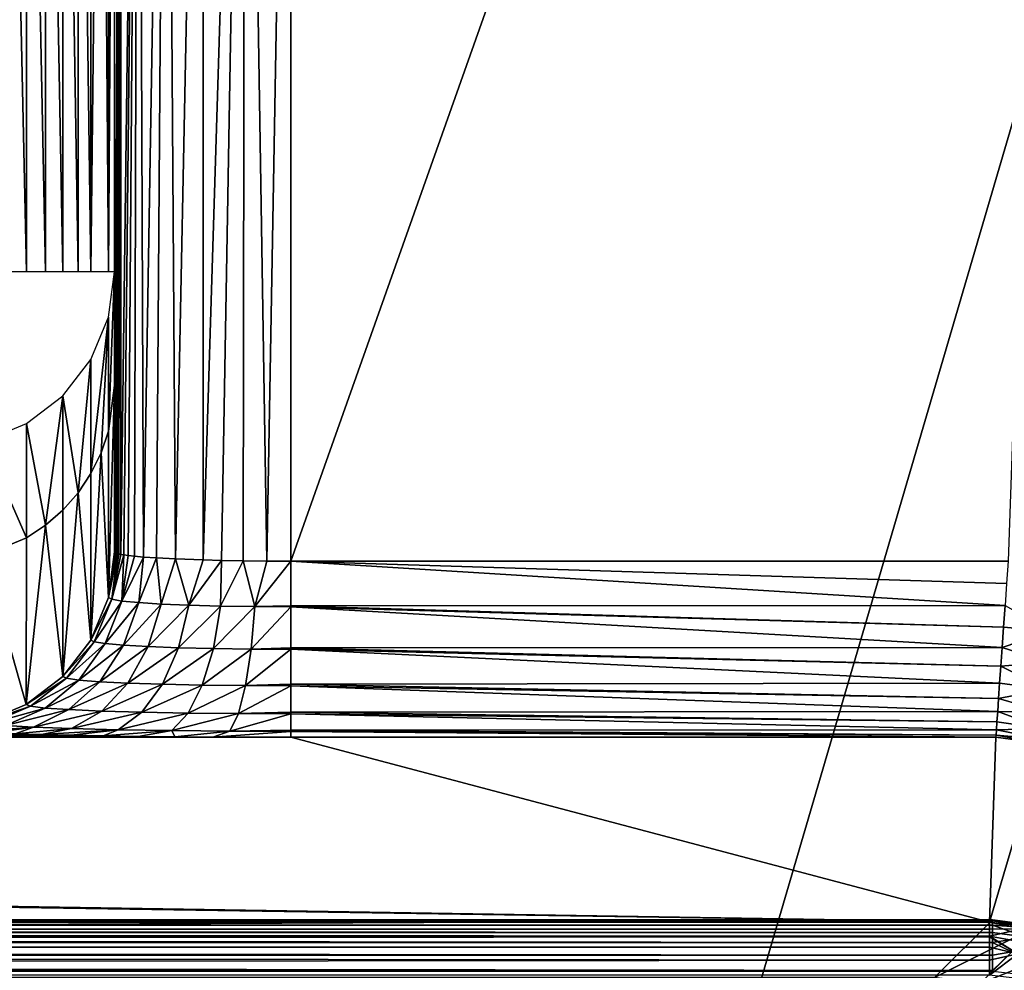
# Model space of a CAD drawing. Header units: millimetres. Extents: x -43.6 to 43.6, y -43.6 to 43.6.
# Tile 421 of 637: x 7.4 to 8.8, y 31.7 to 33.1. Entities that reach past the tile are written whole.
import ezdxf

# ---------------------------------------------------------------- set-up
doc = ezdxf.new("R2010")
doc.units = ezdxf.units.MM
doc.header["$LTSCALE"] = 52.148148
for name, color, linetype in [('153', 7, 'CONTINUOUS'), ('158', 7, 'CONTINUOUS'), ('159', 7, 'CONTINUOUS'), ('192', 7, 'CONTINUOUS'), ('278', 7, 'CONTINUOUS'), ('279', 7, 'CONTINUOUS'), ('280', 7, 'CONTINUOUS'), ('283', 7, 'CONTINUOUS'), ('284', 7, 'CONTINUOUS'), ('285', 7, 'CONTINUOUS'), ('294', 7, 'CONTINUOUS'), ('298', 7, 'CONTINUOUS'), ('311', 7, 'CONTINUOUS'), ('315', 7, 'CONTINUOUS'), ('35', 7, 'CONTINUOUS'), ('39', 7, 'CONTINUOUS'), ('44', 7, 'CONTINUOUS'), ('45', 7, 'CONTINUOUS')]:
    doc.layers.add(name, color=color, linetype=linetype)

msp = doc.modelspace()

# ---------------------------------------------------------------- linework, layer by layer
at = {"layer": '153', "color": 2, "linetype": 'Continuous'}
for points in [[(9.1445, 34.1986, 25.9303), (6.8892, 34.7234, 25.9303), (7.3535, 28.0932, 2.3697), (9.1445, 34.1986, 25.9303)], [(8.3743, 27.8059, 2.3697), (9.1445, 34.1986, 25.9303), (7.3535, 28.0932, 2.3697), (8.3743, 27.8059, 2.3697)], [(11.3614, 33.5274, 25.9303), (9.1445, 34.1986, 25.9303), (8.3743, 27.8059, 2.3697), (11.3614, 33.5274, 25.9303)], [(9.3843, 27.4816, 2.3697), (11.3614, 33.5274, 25.9303), (8.3743, 27.8059, 2.3697), (9.3843, 27.4816, 2.3697)]]:
    msp.add_3dface(points, dxfattribs=at)
at = {"layer": '158', "linetype": 'Continuous'}
for points in [[(7.75, 34.2456, -4.5), (8.8792, 35.5, -4.5), (7.75, 32.314, -4.5), (7.75, 34.2456, -4.5)], [(7.75, 32.314, -4.5), (8.8792, 35.5, -4.5), (8.768, 32.314, -4.5), (7.75, 32.314, -4.5)]]:
    msp.add_3dface(points, dxfattribs=at)
at = {"layer": '159', "linetype": 'Continuous'}
for points in [[(7.5, 32.563, 4.7614), (7.5, 34.2158, 1.9439), (7.5, 35.2586, -1.25), (7.5, 32.563, 4.7614)], [(7.5, 34.702, -1.25), (7.5, 32.563, 4.7614), (7.5, 35.2586, -1.25), (7.5, 34.702, -1.25)], [(7.5, 34.5897, -1.2628), (7.5, 32.563, 4.7614), (7.5, 34.702, -1.25), (7.5, 34.5897, -1.2628)], [(7.5, 34.5352, -1.2787), (7.5, 32.563, 4.7614), (7.5, 34.5897, -1.2628), (7.5, 34.5352, -1.2787)], [(7.5, 34.4829, -1.3006), (7.5, 32.563, 4.7614), (7.5, 34.5352, -1.2787), (7.5, 34.4829, -1.3006)], [(7.5, 34.4334, -1.3283), (7.5, 32.563, 4.7614), (7.5, 34.4829, -1.3006), (7.5, 34.4334, -1.3283)], [(7.5, 34.3874, -1.3614), (7.5, 32.563, 4.7614), (7.5, 34.4334, -1.3283), (7.5, 34.3874, -1.3614)], [(7.5, 34.3454, -1.3995), (7.5, 32.563, 4.7614), (7.5, 34.3874, -1.3614), (7.5, 34.3454, -1.3995)], [(7.5, 34.308, -1.4422), (7.5, 32.563, 4.7614), (7.5, 34.3454, -1.3995), (7.5, 34.308, -1.4422)], [(7.5, 34.2757, -1.4888), (7.5, 32.563, 4.7614), (7.5, 34.308, -1.4422), (7.5, 34.2757, -1.4888)], [(7.5, 34.2489, -1.5387), (7.5, 32.563, 4.7614), (7.5, 34.2757, -1.4888), (7.5, 34.2489, -1.5387)], [(7.5, 34.2278, -1.5914), (7.5, 32.563, 4.7614), (7.5, 34.2489, -1.5387), (7.5, 34.2278, -1.5914)], [(7.5, 32.327, -4.25), (7.5, 32.563, 4.7614), (7.5, 34.2456, -4.25), (7.5, 32.327, -4.25)], [(7.5, 34.2456, -4.25), (7.5, 32.563, 4.7614), (7.5, 34.2021, -1.7587), (7.5, 34.2456, -4.25)], [(7.5, 34.2129, -1.6461), (7.5, 32.563, 4.7614), (7.5, 34.2278, -1.5914), (7.5, 34.2129, -1.6461)], [(7.5, 34.1872, 1.9929), (7.5, 34.2158, 1.9439), (7.5, 32.563, 4.7614), (7.5, 34.1872, 1.9929)], [(7.5, 34.2021, -1.7587), (7.5, 32.563, 4.7614), (7.5, 34.2129, -1.6461), (7.5, 34.2021, -1.7587)], [(7.5, 34.1644, 2.0448), (7.5, 34.1872, 1.9929), (7.5, 32.563, 4.7614), (7.5, 34.1644, 2.0448)], [(7.5, 34.1476, 2.099), (7.5, 34.1644, 2.0448), (7.5, 32.563, 4.7614), (7.5, 34.1476, 2.099)], [(7.5, 34.1328, 2.2111), (7.5, 34.1476, 2.099), (7.5, 32.563, 4.7614), (7.5, 34.1328, 2.2111)], [(7.5, 34.0623, 6.25), (7.5, 34.1328, 2.2111), (7.5, 32.7244, 6.25), (7.5, 34.0623, 6.25)], [(7.5, 32.7244, 6.25), (7.5, 34.1328, 2.2111), (7.5, 32.563, 4.7614), (7.5, 32.7244, 6.25)]]:
    msp.add_3dface(points, dxfattribs=at)
at = {"layer": '192', "linetype": 'Continuous'}
for points in [[(-7.75, 32.064, -4.7435), (8.7413, 31.8018, -14.7565), (-8.7505, 32.064, -4.7435), (-7.75, 32.064, -4.7435)], [(-8.7505, 32.064, -4.7435), (8.7413, 31.8018, -14.7565), (-8.7416, 31.8084, -14.5065), (-8.7505, 32.064, -4.7435)], [(-7.6396, 32.0644, -4.7311), (7.75, 32.064, -4.7435), (-7.75, 32.064, -4.7435), (-7.6396, 32.0644, -4.7311)], [(7.75, 32.064, -4.7435), (8.7413, 31.8018, -14.7565), (-7.75, 32.064, -4.7435), (7.75, 32.064, -4.7435)], [(-7.5855, 32.0648, -4.7156), (7.6397, 32.0644, -4.7311), (-7.6396, 32.0644, -4.7311), (-7.5855, 32.0648, -4.7156)], [(7.6397, 32.0644, -4.7311), (7.75, 32.064, -4.7435), (-7.6396, 32.0644, -4.7311), (7.6397, 32.0644, -4.7311)], [(-7.5334, 32.0653, -4.6941), (7.5856, 32.0648, -4.7156), (-7.5855, 32.0648, -4.7156), (-7.5334, 32.0653, -4.6941)], [(7.5856, 32.0648, -4.7156), (7.6397, 32.0644, -4.7311), (-7.5855, 32.0648, -4.7156), (7.5856, 32.0648, -4.7156)], [(7.4841, 32.066, -4.6669), (7.5334, 32.0653, -4.6941), (-7.5334, 32.0653, -4.6941), (7.4841, 32.066, -4.6669)], [(-7.4841, 32.066, -4.6669), (7.4841, 32.066, -4.6669), (-7.5334, 32.0653, -4.6941), (-7.4841, 32.066, -4.6669)], [(7.5334, 32.0653, -4.6941), (7.5856, 32.0648, -4.7156), (-7.5334, 32.0653, -4.6941), (7.5334, 32.0653, -4.6941)], [(7.4383, 32.0669, -4.6344), (7.4841, 32.066, -4.6669), (-7.4841, 32.066, -4.6669), (7.4383, 32.0669, -4.6344)], [(-7.4383, 32.0669, -4.6344), (7.4383, 32.0669, -4.6344), (-7.4841, 32.066, -4.6669), (-7.4383, 32.0669, -4.6344)], [(7.3965, 32.0679, -4.5971), (7.4383, 32.0669, -4.6344), (-7.4383, 32.0669, -4.6344), (7.3965, 32.0679, -4.5971)], [(-7.3965, 32.0679, -4.597), (7.3965, 32.0679, -4.5971), (-7.4383, 32.0669, -4.6344), (-7.3965, 32.0679, -4.597)], [(7.3591, 32.069, -4.5553), (7.3965, 32.0679, -4.5971), (-7.3965, 32.0679, -4.597), (7.3591, 32.069, -4.5553)], [(8.7505, 32.064, -4.7435), (8.7413, 31.8018, -14.7565), (7.75, 32.064, -4.7435), (8.7505, 32.064, -4.7435)], [(-8.7416, 31.8084, -14.5065), (8.7413, 31.8018, -14.7565), (-8.7394, 31.8075, -14.5394), (-8.7416, 31.8084, -14.5065)], [(-8.7394, 31.8075, -14.5394), (8.7413, 31.8018, -14.7565), (-8.7329, 31.8067, -14.5716), (-8.7394, 31.8075, -14.5394)], [(-8.7329, 31.8067, -14.5716), (8.7413, 31.8018, -14.7565), (-8.7223, 31.8059, -14.6026), (-8.7329, 31.8067, -14.5716)], [(-8.7223, 31.8059, -14.6026), (8.7413, 31.8018, -14.7565), (-8.7078, 31.8051, -14.6318), (-8.7223, 31.8059, -14.6026)], [(-8.7078, 31.8051, -14.6318), (8.7413, 31.8018, -14.7565), (-8.6896, 31.8044, -14.6589), (-8.7078, 31.8051, -14.6318)], [(-8.6896, 31.8044, -14.6589), (8.7413, 31.8018, -14.7565), (-8.668, 31.8037, -14.6835), (-8.6896, 31.8044, -14.6589)], [(-8.668, 31.8037, -14.6835), (8.7413, 31.8018, -14.7565), (-8.6434, 31.8032, -14.705), (-8.668, 31.8037, -14.6835)], [(-8.6434, 31.8032, -14.705), (8.7413, 31.8018, -14.7565), (-8.6162, 31.8027, -14.7231), (-8.6434, 31.8032, -14.705)], [(-8.6162, 31.8027, -14.7231), (8.7413, 31.8018, -14.7565), (-8.5869, 31.8023, -14.7375), (-8.6162, 31.8027, -14.7231)], [(-8.5869, 31.8023, -14.7375), (8.7413, 31.8018, -14.7565), (-8.5559, 31.8021, -14.748), (-8.5869, 31.8023, -14.7375)], [(-8.5559, 31.8021, -14.748), (8.7413, 31.8018, -14.7565), (-8.5239, 31.8019, -14.7544), (-8.5559, 31.8021, -14.748)], [(-8.5239, 31.8019, -14.7544), (8.7413, 31.8018, -14.7565), (-8.4912, 31.8018, -14.7565), (-8.5239, 31.8019, -14.7544)]]:
    msp.add_3dface(points, dxfattribs=at)
at = {"layer": '278', "linetype": 'Continuous'}
for points in [[(7.75, 32.314, -4.5), (8.768, 32.314, -4.5), (8.7657, 32.282, -4.502), (7.75, 32.314, -4.5)], [(7.75, 32.2503, -4.5082), (7.75, 32.314, -4.5), (8.7635, 32.2508, -4.5081), (7.75, 32.2503, -4.5082)], [(8.7635, 32.2508, -4.5081), (7.75, 32.314, -4.5), (8.7657, 32.282, -4.502), (8.7635, 32.2508, -4.5081)], [(8.7614, 32.2204, -4.5182), (7.75, 32.2503, -4.5082), (8.7635, 32.2508, -4.5081), (8.7614, 32.2204, -4.5182)], [(7.75, 32.2492, -4.5085), (7.75, 32.2503, -4.5082), (8.7614, 32.2204, -4.5182), (7.75, 32.2492, -4.5085)], [(7.75, 32.1908, -4.5324), (7.75, 32.2492, -4.5085), (8.7594, 32.1916, -4.532), (7.75, 32.1908, -4.5324)], [(8.7594, 32.1916, -4.532), (7.75, 32.2492, -4.5085), (8.7614, 32.2204, -4.5182), (8.7594, 32.1916, -4.532)], [(8.7575, 32.1648, -4.5493), (7.75, 32.1908, -4.5324), (8.7594, 32.1916, -4.532), (8.7575, 32.1648, -4.5493)], [(7.75, 32.1889, -4.5335), (7.75, 32.1908, -4.5324), (8.7575, 32.1648, -4.5493), (7.75, 32.1889, -4.5335)], [(7.75, 32.1395, -4.5709), (7.75, 32.1889, -4.5335), (8.7558, 32.1406, -4.5699), (7.75, 32.1395, -4.5709)], [(8.7558, 32.1406, -4.5699), (7.75, 32.1889, -4.5335), (8.7575, 32.1648, -4.5493), (8.7558, 32.1406, -4.5699)], [(8.7543, 32.1191, -4.5934), (7.75, 32.1395, -4.5709), (8.7558, 32.1406, -4.5699), (8.7543, 32.1191, -4.5934)], [(7.75, 32.1371, -4.5733), (7.75, 32.1395, -4.5709), (8.7543, 32.1191, -4.5934), (7.75, 32.1371, -4.5733)], [(7.75, 32.0997, -4.6212), (7.75, 32.1371, -4.5733), (8.7531, 32.1007, -4.6195), (7.75, 32.0997, -4.6212)], [(8.7531, 32.1007, -4.6195), (7.75, 32.1371, -4.5733), (8.7543, 32.1191, -4.5934), (8.7531, 32.1007, -4.6195)], [(8.752, 32.0858, -4.6478), (7.75, 32.0997, -4.6212), (8.7531, 32.1007, -4.6195), (8.752, 32.0858, -4.6478)], [(7.75, 32.0973, -4.6252), (7.75, 32.0997, -4.6212), (8.752, 32.0858, -4.6478), (7.75, 32.0973, -4.6252)], [(7.75, 32.0739, -4.68), (7.75, 32.0973, -4.6252), (8.7512, 32.0746, -4.6777), (7.75, 32.0739, -4.68)], [(8.7512, 32.0746, -4.6777), (7.75, 32.0973, -4.6252), (8.752, 32.0858, -4.6478), (8.7512, 32.0746, -4.6777)], [(8.7507, 32.0672, -4.7098), (7.75, 32.0739, -4.68), (8.7512, 32.0746, -4.6777), (8.7507, 32.0672, -4.7098)], [(7.75, 32.0724, -4.6855), (7.75, 32.0739, -4.68), (8.7507, 32.0672, -4.7098), (7.75, 32.0724, -4.6855)], [(8.7505, 32.064, -4.7435), (7.75, 32.064, -4.7435), (7.75, 32.0724, -4.6855), (8.7505, 32.064, -4.7435)], [(8.7505, 32.064, -4.7435), (7.75, 32.0724, -4.6855), (8.7507, 32.0672, -4.7098), (8.7505, 32.064, -4.7435)]]:
    msp.add_3dface(points, dxfattribs=at)
at = {"layer": '279', "linetype": 'Continuous'}
for points in [[(7.5, 32.563, 4.7614), (7.5, 32.327, -4.25), (7.4915, 32.2624, -4.2483), (7.5, 32.563, 4.7614)], [(7.5, 32.563, 4.7614), (7.4915, 32.2624, -4.2483), (7.4915, 32.4984, 4.7657), (7.5, 32.563, 4.7614)], [(7.4915, 32.4984, 4.7657), (7.4915, 32.2624, -4.2483), (7.481, 32.4675, 4.7678), (7.4915, 32.4984, 4.7657)], [(7.4915, 32.2624, -4.2483), (7.4665, 32.202, -4.2467), (7.481, 32.4675, 4.7678), (7.4915, 32.2624, -4.2483)], [(7.481, 32.4675, 4.7678), (7.4665, 32.202, -4.2467), (7.4665, 32.4382, 4.7698), (7.481, 32.4675, 4.7678)], [(7.4665, 32.4382, 4.7698), (7.4665, 32.202, -4.2467), (7.4483, 32.411, 4.7716), (7.4665, 32.4382, 4.7698)], [(7.4665, 32.202, -4.2467), (7.4267, 32.1502, -4.2454), (7.4483, 32.411, 4.7716), (7.4665, 32.202, -4.2467)], [(7.4483, 32.411, 4.7716), (7.4267, 32.1502, -4.2454), (7.4268, 32.3865, 4.7733), (7.4483, 32.411, 4.7716)], [(7.4268, 32.3865, 4.7733), (7.4267, 32.1502, -4.2454), (7.4022, 32.3649, 4.7747), (7.4268, 32.3865, 4.7733)], [(7.4267, 32.1502, -4.2454), (7.3748, 32.1105, -4.2443), (7.4022, 32.3649, 4.7747), (7.4267, 32.1502, -4.2454)], [(7.4022, 32.3649, 4.7747), (7.3748, 32.1105, -4.2443), (7.375, 32.3468, 4.7759), (7.4022, 32.3649, 4.7747)], [(7.375, 32.3468, 4.7759), (7.3748, 32.1105, -4.2443), (7.3147, 32.3219, 4.7776), (7.375, 32.3468, 4.7759)], [(7.3748, 32.1105, -4.2443), (7.3145, 32.0856, -4.2437), (7.3147, 32.3219, 4.7776), (7.3748, 32.1105, -4.2443)]]:
    msp.add_3dface(points, dxfattribs=at)
at = {"layer": '280', "linetype": 'Continuous'}
for points in [[(7.5, 32.7244, 6.25), (7.5, 32.563, 4.7614), (7.4915, 32.4984, 4.7657), (7.5, 32.7244, 6.25)], [(7.5, 32.7244, 6.25), (7.4915, 32.4984, 4.7657), (7.4915, 32.66, 6.257), (7.5, 32.7244, 6.25)], [(7.481, 32.4675, 4.7678), (7.4665, 32.4382, 4.7698), (7.4915, 32.66, 6.257), (7.481, 32.4675, 4.7678)], [(7.4915, 32.66, 6.257), (7.4665, 32.4382, 4.7698), (7.4665, 32.6001, 6.2635), (7.4915, 32.66, 6.257)], [(7.4915, 32.4984, 4.7657), (7.481, 32.4675, 4.7678), (7.4915, 32.66, 6.257), (7.4915, 32.4984, 4.7657)], [(7.4665, 32.6001, 6.2635), (7.4483, 32.411, 4.7716), (7.4268, 32.5486, 6.269), (7.4665, 32.6001, 6.2635)], [(7.4665, 32.4382, 4.7698), (7.4483, 32.411, 4.7716), (7.4665, 32.6001, 6.2635), (7.4665, 32.4382, 4.7698)], [(7.4268, 32.5486, 6.269), (7.4022, 32.3649, 4.7747), (7.375, 32.5091, 6.2733), (7.4268, 32.5486, 6.269)], [(7.4268, 32.3865, 4.7733), (7.4022, 32.3649, 4.7747), (7.4268, 32.5486, 6.269), (7.4268, 32.3865, 4.7733)], [(7.4483, 32.411, 4.7716), (7.4268, 32.3865, 4.7733), (7.4268, 32.5486, 6.269), (7.4483, 32.411, 4.7716)], [(7.375, 32.5091, 6.2733), (7.375, 32.3468, 4.7759), (7.3147, 32.4843, 6.276), (7.375, 32.5091, 6.2733)], [(7.4022, 32.3649, 4.7747), (7.375, 32.3468, 4.7759), (7.375, 32.5091, 6.2733), (7.4022, 32.3649, 4.7747)], [(7.375, 32.3468, 4.7759), (7.3147, 32.3219, 4.7776), (7.3147, 32.4843, 6.276), (7.375, 32.3468, 4.7759)]]:
    msp.add_3dface(points, dxfattribs=at)
at = {"layer": '283', "linetype": 'Continuous'}
for points in [[(8.7614, 32.2204, -4.5182), (8.7635, 32.2508, -4.5081), (8.8275, 32.2145, -4.511), (8.7614, 32.2204, -4.5182)], [(8.7594, 32.1916, -4.532), (8.7614, 32.2204, -4.5182), (8.8275, 32.2145, -4.511), (8.7594, 32.1916, -4.532)], [(8.8245, 32.1707, -4.5344), (8.7594, 32.1916, -4.532), (8.8275, 32.2145, -4.511), (8.8245, 32.1707, -4.5344)], [(8.7575, 32.1648, -4.5493), (8.7594, 32.1916, -4.532), (8.8245, 32.1707, -4.5344), (8.7575, 32.1648, -4.5493)], [(8.7558, 32.1406, -4.5699), (8.7575, 32.1648, -4.5493), (8.8219, 32.1321, -4.5657), (8.7558, 32.1406, -4.5699)], [(8.8219, 32.1321, -4.5657), (8.7575, 32.1648, -4.5493), (8.8245, 32.1707, -4.5344), (8.8219, 32.1321, -4.5657)], [(8.7543, 32.1191, -4.5934), (8.7558, 32.1406, -4.5699), (8.8219, 32.1321, -4.5657), (8.7543, 32.1191, -4.5934)], [(8.8197, 32.1003, -4.6037), (8.7543, 32.1191, -4.5934), (8.8219, 32.1321, -4.5657), (8.8197, 32.1003, -4.6037)], [(8.7531, 32.1007, -4.6195), (8.7543, 32.1191, -4.5934), (8.8197, 32.1003, -4.6037), (8.7531, 32.1007, -4.6195)], [(8.752, 32.0858, -4.6478), (8.7531, 32.1007, -4.6195), (8.8181, 32.0764, -4.6471), (8.752, 32.0858, -4.6478)], [(8.8181, 32.0764, -4.6471), (8.7531, 32.1007, -4.6195), (8.8197, 32.1003, -4.6037), (8.8181, 32.0764, -4.6471)], [(8.7512, 32.0746, -4.6777), (8.752, 32.0858, -4.6478), (8.8181, 32.0764, -4.6471), (8.7512, 32.0746, -4.6777)], [(8.817, 32.0611, -4.6942), (8.7512, 32.0746, -4.6777), (8.8181, 32.0764, -4.6471), (8.817, 32.0611, -4.6942)], [(8.7505, 32.064, -4.7435), (8.7507, 32.0672, -4.7098), (8.8166, 32.0551, -4.7433), (8.7505, 32.064, -4.7435)], [(8.7507, 32.0672, -4.7098), (8.7512, 32.0746, -4.6777), (8.817, 32.0611, -4.6942), (8.7507, 32.0672, -4.7098)], [(8.8166, 32.0551, -4.7433), (8.7507, 32.0672, -4.7098), (8.817, 32.0611, -4.6942), (8.8166, 32.0551, -4.7433)]]:
    msp.add_3dface(points, dxfattribs=at)
at = {"layer": '284', "linetype": 'Continuous'}
for points in [[(8.7413, 31.8018, -14.7565), (8.7505, 32.064, -4.7435), (8.8166, 32.0551, -4.7433), (8.7413, 31.8018, -14.7565)], [(8.7413, 31.8018, -14.7565), (8.8166, 32.0551, -4.7433), (8.8075, 31.7929, -14.7564), (8.7413, 31.8018, -14.7565)]]:
    msp.add_3dface(points, dxfattribs=at)
at = {"layer": '285', "linetype": 'Continuous'}
for points in [[(-8.4912, 31.8018, -14.7565), (8.7413, 31.8018, -14.7565), (8.7413, 31.8018, -14.7566), (-8.4912, 31.8018, -14.7565)], [(-8.4912, 31.7919, -14.82), (-8.4912, 31.8018, -14.7565), (8.7413, 31.8018, -14.7566), (-8.4912, 31.7919, -14.82)], [(8.7413, 31.7919, -14.82), (-8.4912, 31.7919, -14.82), (8.7413, 31.8018, -14.7566), (8.7413, 31.7919, -14.82)], [(-8.4912, 31.7912, -14.8224), (-8.4912, 31.7919, -14.82), (8.7413, 31.7919, -14.82), (-8.4912, 31.7912, -14.8224)], [(8.7413, 31.782, -14.8478), (-8.4912, 31.7912, -14.8224), (8.7413, 31.7919, -14.82), (8.7413, 31.782, -14.8478)], [(-8.4912, 31.7662, -14.8788), (-8.4912, 31.7912, -14.8224), (8.7413, 31.781, -14.8502), (-8.4912, 31.7662, -14.8788)], [(8.7413, 31.781, -14.8502), (-8.4912, 31.7912, -14.8224), (8.7413, 31.782, -14.8478), (8.7413, 31.781, -14.8502)], [(8.7413, 31.7662, -14.8788), (-8.4912, 31.7662, -14.8788), (8.7413, 31.781, -14.8502), (8.7413, 31.7662, -14.8788)], [(-8.4912, 31.7635, -14.8832), (-8.4912, 31.7662, -14.8788), (8.7413, 31.7662, -14.8788), (-8.4912, 31.7635, -14.8832)], [(8.7413, 31.7479, -14.9052), (-8.4912, 31.7635, -14.8832), (8.7413, 31.7662, -14.8788), (8.7413, 31.7479, -14.9052)], [(-8.4912, 31.7264, -14.9291), (-8.4912, 31.7635, -14.8832), (8.7413, 31.7479, -14.9052), (-8.4912, 31.7264, -14.9291)], [(8.7413, 31.7263, -14.9291), (-8.4912, 31.7264, -14.9291), (8.7413, 31.7479, -14.9052), (8.7413, 31.7263, -14.9291)]]:
    msp.add_3dface(points, dxfattribs=at)
at = {"layer": '294', "linetype": 'Continuous'}
for points in [[(7.375, 32.7244, 6.4665), (7.3457, 32.7244, 6.481), (7.3457, 34.0623, 6.481), (7.375, 32.7244, 6.4665)], [(7.375, 34.0623, 6.4665), (7.375, 32.7244, 6.4665), (7.3457, 34.0623, 6.481), (7.375, 34.0623, 6.4665)], [(7.4022, 32.7244, 6.4483), (7.375, 32.7244, 6.4665), (7.375, 34.0623, 6.4665), (7.4022, 32.7244, 6.4483)], [(7.4022, 34.0623, 6.4483), (7.4022, 32.7244, 6.4483), (7.375, 34.0623, 6.4665), (7.4022, 34.0623, 6.4483)], [(7.4268, 32.7244, 6.4268), (7.4022, 32.7244, 6.4483), (7.4022, 34.0623, 6.4483), (7.4268, 32.7244, 6.4268)], [(7.4268, 34.0623, 6.4268), (7.4268, 32.7244, 6.4268), (7.4022, 34.0623, 6.4483), (7.4268, 34.0623, 6.4268)], [(7.4484, 32.7244, 6.4022), (7.4268, 32.7244, 6.4268), (7.4268, 34.0623, 6.4268), (7.4484, 32.7244, 6.4022)], [(7.4484, 34.0623, 6.4022), (7.4484, 32.7244, 6.4022), (7.4268, 34.0623, 6.4268), (7.4484, 34.0623, 6.4022)], [(7.4665, 32.7244, 6.375), (7.4484, 32.7244, 6.4022), (7.4484, 34.0623, 6.4022), (7.4665, 32.7244, 6.375)], [(7.4665, 34.0623, 6.375), (7.4665, 32.7244, 6.375), (7.4484, 34.0623, 6.4022), (7.4665, 34.0623, 6.375)], [(7.4915, 32.7244, 6.3147), (7.4665, 32.7244, 6.375), (7.481, 34.0623, 6.3456), (7.4915, 32.7244, 6.3147)], [(7.481, 34.0623, 6.3456), (7.4665, 32.7244, 6.375), (7.4665, 34.0623, 6.375), (7.481, 34.0623, 6.3456)], [(7.4915, 34.0623, 6.3147), (7.4915, 32.7244, 6.3147), (7.481, 34.0623, 6.3456), (7.4915, 34.0623, 6.3147)], [(7.5, 34.0623, 6.25), (7.5, 32.7244, 6.25), (7.4915, 32.7244, 6.3147), (7.5, 34.0623, 6.25)], [(7.5, 34.0623, 6.25), (7.4915, 32.7244, 6.3147), (7.4915, 34.0623, 6.3147), (7.5, 34.0623, 6.25)]]:
    msp.add_3dface(points, dxfattribs=at)
at = {"layer": '298', "linetype": 'Continuous'}
for points in [[(8.7413, 31.8018, -14.7565), (8.8075, 31.7929, -14.7564), (8.7413, 31.8018, -14.7566), (8.7413, 31.8018, -14.7565)], [(8.7413, 31.8018, -14.7566), (8.8075, 31.7929, -14.7564), (8.7872, 31.792, -14.8023), (8.7413, 31.8018, -14.7566)], [(8.7413, 31.7919, -14.82), (8.7413, 31.8018, -14.7566), (8.7872, 31.792, -14.8023), (8.7413, 31.7919, -14.82)], [(8.7413, 31.782, -14.8478), (8.7413, 31.7919, -14.82), (8.7872, 31.792, -14.8023), (8.7413, 31.782, -14.8478)], [(8.7413, 31.782, -14.8478), (8.7872, 31.792, -14.8023), (8.83, 31.7657, -14.8444), (8.7413, 31.782, -14.8478)], [(8.7413, 31.781, -14.8502), (8.7413, 31.782, -14.8478), (8.7819, 31.7566, -14.8877), (8.7413, 31.781, -14.8502)], [(8.7413, 31.782, -14.8478), (8.83, 31.7657, -14.8444), (8.7819, 31.7566, -14.8877), (8.7413, 31.782, -14.8478)], [(8.7413, 31.7662, -14.8788), (8.7413, 31.781, -14.8502), (8.7819, 31.7566, -14.8877), (8.7413, 31.7662, -14.8788)], [(8.7413, 31.7479, -14.9052), (8.7413, 31.7662, -14.8788), (8.7819, 31.7566, -14.8877), (8.7413, 31.7479, -14.9052)], [(8.7413, 31.7263, -14.9291), (8.7413, 31.7479, -14.9052), (8.7819, 31.7566, -14.8877), (8.7413, 31.7263, -14.9291)], [(8.7413, 31.7263, -14.9291), (8.7819, 31.7566, -14.8877), (8.8167, 31.7175, -14.9215), (8.7413, 31.7263, -14.9291)]]:
    msp.add_3dface(points, dxfattribs=at)
at = {"layer": '311', "linetype": 'Continuous'}
for points in [[(7.5, 32.327, -4.25), (7.5, 34.2456, -4.25), (7.5085, 34.2456, -4.3147), (7.5, 32.327, -4.25)], [(7.5, 32.3269, -4.2529), (7.5, 32.327, -4.25), (7.5085, 34.2456, -4.3147), (7.5, 32.3269, -4.2529)], [(7.5001, 32.3267, -4.2559), (7.5, 32.3269, -4.2529), (7.5085, 34.2456, -4.3147), (7.5001, 32.3267, -4.2559)], [(7.5002, 32.3266, -4.2592), (7.5001, 32.3267, -4.2559), (7.5085, 34.2456, -4.3147), (7.5002, 32.3266, -4.2592)], [(7.5003, 32.3264, -4.263), (7.5002, 32.3266, -4.2592), (7.5085, 34.2456, -4.3147), (7.5003, 32.3264, -4.263)], [(7.5006, 32.3261, -4.2674), (7.5003, 32.3264, -4.263), (7.5085, 34.2456, -4.3147), (7.5006, 32.3261, -4.2674)], [(7.501, 32.3259, -4.2726), (7.5006, 32.3261, -4.2674), (7.5085, 34.2456, -4.3147), (7.501, 32.3259, -4.2726)], [(7.5017, 32.3255, -4.2787), (7.501, 32.3259, -4.2726), (7.5085, 34.2456, -4.3147), (7.5017, 32.3255, -4.2787)], [(7.5026, 32.3252, -4.2861), (7.5017, 32.3255, -4.2787), (7.5085, 34.2456, -4.3147), (7.5026, 32.3252, -4.2861)], [(7.504, 32.3247, -4.2947), (7.5026, 32.3252, -4.2861), (7.5085, 34.2456, -4.3147), (7.504, 32.3247, -4.2947)], [(7.5061, 32.3242, -4.3049), (7.504, 32.3247, -4.2947), (7.5085, 34.2456, -4.3147), (7.5061, 32.3242, -4.3049)], [(7.5091, 32.3235, -4.3167), (7.5061, 32.3242, -4.3049), (7.5085, 34.2456, -4.3147), (7.5091, 32.3235, -4.3167)], [(7.5335, 34.2456, -4.3751), (7.5091, 32.3235, -4.3167), (7.5085, 34.2456, -4.3147), (7.5335, 34.2456, -4.3751)], [(7.5134, 32.3228, -4.3306), (7.5091, 32.3235, -4.3167), (7.5335, 34.2456, -4.3751), (7.5134, 32.3228, -4.3306)], [(7.5195, 32.322, -4.3468), (7.5134, 32.3228, -4.3306), (7.5335, 34.2456, -4.3751), (7.5195, 32.322, -4.3468)], [(7.5284, 32.321, -4.3657), (7.5195, 32.322, -4.3468), (7.5335, 34.2456, -4.3751), (7.5284, 32.321, -4.3657)], [(7.5411, 32.3198, -4.3874), (7.5284, 32.321, -4.3657), (7.5335, 34.2456, -4.3751), (7.5411, 32.3198, -4.3874)], [(7.5733, 34.2456, -4.4269), (7.5411, 32.3198, -4.3874), (7.5335, 34.2456, -4.3751), (7.5733, 34.2456, -4.4269)], [(7.5596, 32.3186, -4.412), (7.5411, 32.3198, -4.3874), (7.5733, 34.2456, -4.4269), (7.5596, 32.3186, -4.412)], [(7.5864, 32.3171, -4.4391), (7.5596, 32.3186, -4.412), (7.5733, 34.2456, -4.4269), (7.5864, 32.3171, -4.4391)], [(7.6252, 34.2456, -4.4666), (7.5864, 32.3171, -4.4391), (7.5733, 34.2456, -4.4269), (7.6252, 34.2456, -4.4666)], [(7.6256, 32.3157, -4.4669), (7.5864, 32.3171, -4.4391), (7.6252, 34.2456, -4.4666), (7.6256, 32.3157, -4.4669)], [(7.6855, 34.2456, -4.4915), (7.6256, 32.3157, -4.4669), (7.6252, 34.2456, -4.4666), (7.6855, 34.2456, -4.4915)], [(7.6516, 32.315, -4.4798), (7.6256, 32.3157, -4.4669), (7.6855, 34.2456, -4.4915), (7.6516, 32.315, -4.4798)], [(7.6824, 32.3144, -4.4907), (7.6516, 32.315, -4.4798), (7.6855, 34.2456, -4.4915), (7.6824, 32.3144, -4.4907)], [(7.7159, 32.3141, -4.4977), (7.6824, 32.3144, -4.4907), (7.6855, 34.2456, -4.4915), (7.7159, 32.3141, -4.4977)], [(7.75, 34.2456, -4.5), (7.7159, 32.3141, -4.4977), (7.6855, 34.2456, -4.4915), (7.75, 34.2456, -4.5)], [(7.75, 34.2456, -4.5), (7.75, 32.314, -4.5), (7.7159, 32.3141, -4.4977), (7.75, 34.2456, -4.5)]]:
    msp.add_3dface(points, dxfattribs=at)
at = {"layer": '315', "linetype": 'Continuous'}
for points in [[(7.4915, 32.2624, -4.2483), (7.5, 32.327, -4.25), (7.5, 32.3269, -4.2529), (7.4915, 32.2624, -4.2483)], [(7.4915, 32.2624, -4.2483), (7.5, 32.3269, -4.2529), (7.5001, 32.3267, -4.2559), (7.4915, 32.2624, -4.2483)], [(7.4915, 32.2624, -4.2483), (7.5001, 32.3267, -4.2559), (7.5002, 32.3266, -4.2592), (7.4915, 32.2624, -4.2483)], [(7.4915, 32.2624, -4.2483), (7.5002, 32.3266, -4.2592), (7.5003, 32.3264, -4.263), (7.4915, 32.2624, -4.2483)], [(7.4915, 32.2624, -4.2483), (7.5003, 32.3264, -4.263), (7.5006, 32.3261, -4.2674), (7.4915, 32.2624, -4.2483)], [(7.4915, 32.2624, -4.2483), (7.5006, 32.3261, -4.2674), (7.501, 32.3259, -4.2726), (7.4915, 32.2624, -4.2483)], [(7.4915, 32.2624, -4.2483), (7.501, 32.3259, -4.2726), (7.5017, 32.3255, -4.2787), (7.4915, 32.2624, -4.2483)], [(7.4915, 32.2624, -4.2483), (7.5017, 32.3255, -4.2787), (7.5026, 32.3252, -4.2861), (7.4915, 32.2624, -4.2483)], [(7.4915, 32.2624, -4.2483), (7.5026, 32.3252, -4.2861), (7.504, 32.3247, -4.2947), (7.4915, 32.2624, -4.2483)], [(7.4915, 32.2624, -4.2483), (7.504, 32.3247, -4.2947), (7.4961, 32.2598, -4.2988), (7.4915, 32.2624, -4.2483)], [(7.504, 32.3247, -4.2947), (7.5061, 32.3242, -4.3049), (7.4961, 32.2598, -4.2988), (7.504, 32.3247, -4.2947)], [(7.5061, 32.3242, -4.3049), (7.5091, 32.3235, -4.3167), (7.4961, 32.2598, -4.2988), (7.5061, 32.3242, -4.3049)], [(7.5091, 32.3235, -4.3167), (7.5134, 32.3228, -4.3306), (7.4961, 32.2598, -4.2988), (7.5091, 32.3235, -4.3167)], [(7.4961, 32.2598, -4.2988), (7.5134, 32.3228, -4.3306), (7.5106, 32.2573, -4.3475), (7.4961, 32.2598, -4.2988)], [(7.5134, 32.3228, -4.3306), (7.5195, 32.322, -4.3468), (7.5106, 32.2573, -4.3475), (7.5134, 32.3228, -4.3306)], [(7.5195, 32.322, -4.3468), (7.5284, 32.321, -4.3657), (7.5106, 32.2573, -4.3475), (7.5195, 32.322, -4.3468)], [(7.5284, 32.321, -4.3657), (7.5411, 32.3198, -4.3874), (7.5106, 32.2573, -4.3475), (7.5284, 32.321, -4.3657)], [(7.5106, 32.2573, -4.3475), (7.5411, 32.3198, -4.3874), (7.5343, 32.2551, -4.3924), (7.5106, 32.2573, -4.3475)], [(7.5411, 32.3198, -4.3874), (7.5596, 32.3186, -4.412), (7.5343, 32.2551, -4.3924), (7.5411, 32.3198, -4.3874)], [(7.5343, 32.2551, -4.3924), (7.5596, 32.3186, -4.412), (7.5663, 32.2531, -4.4319), (7.5343, 32.2551, -4.3924)], [(7.5596, 32.3186, -4.412), (7.5864, 32.3171, -4.4391), (7.5663, 32.2531, -4.4319), (7.5596, 32.3186, -4.412)], [(7.5663, 32.2531, -4.4319), (7.5864, 32.3171, -4.4391), (7.6056, 32.2515, -4.4644), (7.5663, 32.2531, -4.4319)], [(7.5864, 32.3171, -4.4391), (7.6256, 32.3157, -4.4669), (7.6056, 32.2515, -4.4644), (7.5864, 32.3171, -4.4391)], [(7.6256, 32.3157, -4.4669), (7.6516, 32.315, -4.4798), (7.6056, 32.2515, -4.4644), (7.6256, 32.3157, -4.4669)], [(7.6056, 32.2515, -4.4644), (7.6516, 32.315, -4.4798), (7.6505, 32.2502, -4.4886), (7.6056, 32.2515, -4.4644)], [(7.6516, 32.315, -4.4798), (7.6824, 32.3144, -4.4907), (7.6505, 32.2502, -4.4886), (7.6516, 32.315, -4.4798)], [(7.6505, 32.2502, -4.4886), (7.6824, 32.3144, -4.4907), (7.6992, 32.2495, -4.5035), (7.6505, 32.2502, -4.4886)], [(7.6824, 32.3144, -4.4907), (7.7159, 32.3141, -4.4977), (7.6992, 32.2495, -4.5035), (7.6824, 32.3144, -4.4907)], [(7.7159, 32.3141, -4.4977), (7.75, 32.314, -4.5), (7.6992, 32.2495, -4.5035), (7.7159, 32.3141, -4.4977)], [(7.75, 32.314, -4.5), (7.75, 32.2503, -4.5082), (7.6992, 32.2495, -4.5035), (7.75, 32.314, -4.5)], [(7.4665, 32.202, -4.2467), (7.4915, 32.2624, -4.2483), (7.4961, 32.2598, -4.2988), (7.4665, 32.202, -4.2467)], [(7.4665, 32.202, -4.2467), (7.4961, 32.2598, -4.2988), (7.4713, 32.1995, -4.3022), (7.4665, 32.202, -4.2467)], [(7.4961, 32.2598, -4.2988), (7.5106, 32.2573, -4.3475), (7.4713, 32.1995, -4.3022), (7.4961, 32.2598, -4.2988)], [(7.4713, 32.1995, -4.3022), (7.5106, 32.2573, -4.3475), (7.4869, 32.197, -4.3557), (7.4713, 32.1995, -4.3022)], [(7.5106, 32.2573, -4.3475), (7.5343, 32.2551, -4.3924), (7.4869, 32.197, -4.3557), (7.5106, 32.2573, -4.3475)], [(7.4869, 32.197, -4.3557), (7.5343, 32.2551, -4.3924), (7.5127, 32.1947, -4.4052), (7.4869, 32.197, -4.3557)], [(7.5343, 32.2551, -4.3924), (7.5663, 32.2531, -4.4319), (7.5127, 32.1947, -4.4052), (7.5343, 32.2551, -4.3924)], [(7.5127, 32.1947, -4.4052), (7.5663, 32.2531, -4.4319), (7.5479, 32.1928, -4.4488), (7.5127, 32.1947, -4.4052)], [(7.5663, 32.2531, -4.4319), (7.6056, 32.2515, -4.4644), (7.5479, 32.1928, -4.4488), (7.5663, 32.2531, -4.4319)], [(7.5479, 32.1928, -4.4488), (7.6056, 32.2515, -4.4644), (7.5909, 32.1911, -4.4847), (7.5479, 32.1928, -4.4488)], [(7.6056, 32.2515, -4.4644), (7.6505, 32.2502, -4.4886), (7.5909, 32.1911, -4.4847), (7.6056, 32.2515, -4.4644)], [(7.5909, 32.1911, -4.4847), (7.6505, 32.2502, -4.4886), (7.6403, 32.1899, -4.5115), (7.5909, 32.1911, -4.4847)], [(7.6505, 32.2502, -4.4886), (7.6992, 32.2495, -4.5035), (7.6403, 32.1899, -4.5115), (7.6505, 32.2502, -4.4886)], [(7.6403, 32.1899, -4.5115), (7.6992, 32.2495, -4.5035), (7.694, 32.1891, -4.528), (7.6403, 32.1899, -4.5115)], [(7.6992, 32.2495, -4.5035), (7.75, 32.2492, -4.5085), (7.694, 32.1891, -4.528), (7.6992, 32.2495, -4.5035)], [(7.75, 32.2492, -4.5085), (7.75, 32.1908, -4.5324), (7.694, 32.1891, -4.528), (7.75, 32.2492, -4.5085)], [(7.75, 32.2503, -4.5082), (7.75, 32.2492, -4.5085), (7.6992, 32.2495, -4.5035), (7.75, 32.2503, -4.5082)], [(7.4267, 32.1502, -4.2454), (7.4665, 32.202, -4.2467), (7.4713, 32.1995, -4.3022), (7.4267, 32.1502, -4.2454)], [(7.4267, 32.1502, -4.2454), (7.4713, 32.1995, -4.3022), (7.432, 32.1477, -4.3086), (7.4267, 32.1502, -4.2454)], [(7.4713, 32.1995, -4.3022), (7.4869, 32.197, -4.3557), (7.432, 32.1477, -4.3086), (7.4713, 32.1995, -4.3022)], [(7.432, 32.1477, -4.3086), (7.4869, 32.197, -4.3557), (7.4496, 32.1452, -4.3698), (7.432, 32.1477, -4.3086)], [(7.4869, 32.197, -4.3557), (7.5127, 32.1947, -4.4052), (7.4496, 32.1452, -4.3698), (7.4869, 32.197, -4.3557)], [(7.4496, 32.1452, -4.3698), (7.5127, 32.1947, -4.4052), (7.479, 32.1429, -4.4264), (7.4496, 32.1452, -4.3698)], [(7.5127, 32.1947, -4.4052), (7.5479, 32.1928, -4.4488), (7.479, 32.1429, -4.4264), (7.5127, 32.1947, -4.4052)], [(7.479, 32.1429, -4.4264), (7.5479, 32.1928, -4.4488), (7.519, 32.1409, -4.4763), (7.479, 32.1429, -4.4264)], [(7.5479, 32.1928, -4.4488), (7.5909, 32.1911, -4.4847), (7.519, 32.1409, -4.4763), (7.5479, 32.1928, -4.4488)], [(7.519, 32.1409, -4.4763), (7.5909, 32.1911, -4.4847), (7.5682, 32.1393, -4.5174), (7.519, 32.1409, -4.4763)], [(7.5909, 32.1911, -4.4847), (7.6403, 32.1899, -4.5115), (7.5682, 32.1393, -4.5174), (7.5909, 32.1911, -4.4847)], [(7.5682, 32.1393, -4.5174), (7.6403, 32.1899, -4.5115), (7.6246, 32.1381, -4.548), (7.5682, 32.1393, -4.5174)], [(7.6403, 32.1899, -4.5115), (7.694, 32.1891, -4.528), (7.6246, 32.1381, -4.548), (7.6403, 32.1899, -4.5115)], [(7.6246, 32.1381, -4.548), (7.694, 32.1891, -4.528), (7.686, 32.1373, -4.5669), (7.6246, 32.1381, -4.548)], [(7.694, 32.1891, -4.528), (7.75, 32.1889, -4.5335), (7.686, 32.1373, -4.5669), (7.694, 32.1891, -4.528)], [(7.75, 32.1889, -4.5335), (7.75, 32.1395, -4.5709), (7.686, 32.1373, -4.5669), (7.75, 32.1889, -4.5335)], [(7.75, 32.1908, -4.5324), (7.75, 32.1889, -4.5335), (7.694, 32.1891, -4.528), (7.75, 32.1908, -4.5324)], [(7.3748, 32.1105, -4.2443), (7.4267, 32.1502, -4.2454), (7.432, 32.1477, -4.3086), (7.3748, 32.1105, -4.2443)], [(7.3748, 32.1105, -4.2443), (7.432, 32.1477, -4.3086), (7.381, 32.108, -4.3177), (7.3748, 32.1105, -4.2443)], [(7.432, 32.1477, -4.3086), (7.4496, 32.1452, -4.3698), (7.381, 32.108, -4.3177), (7.432, 32.1477, -4.3086)], [(7.381, 32.108, -4.3177), (7.4496, 32.1452, -4.3698), (7.4014, 32.1055, -4.3887), (7.381, 32.108, -4.3177)], [(7.4496, 32.1452, -4.3698), (7.479, 32.1429, -4.4264), (7.4014, 32.1055, -4.3887), (7.4496, 32.1452, -4.3698)], [(7.4014, 32.1055, -4.3887), (7.479, 32.1429, -4.4264), (7.4354, 32.1032, -4.4545), (7.4014, 32.1055, -4.3887)], [(7.479, 32.1429, -4.4264), (7.519, 32.1409, -4.4763), (7.4354, 32.1032, -4.4545), (7.479, 32.1429, -4.4264)], [(7.4354, 32.1032, -4.4545), (7.519, 32.1409, -4.4763), (7.4818, 32.1012, -4.5124), (7.4354, 32.1032, -4.4545)], [(7.519, 32.1409, -4.4763), (7.5682, 32.1393, -4.5174), (7.4818, 32.1012, -4.5124), (7.519, 32.1409, -4.4763)], [(7.4818, 32.1012, -4.5124), (7.5682, 32.1393, -4.5174), (7.5389, 32.0996, -4.5602), (7.4818, 32.1012, -4.5124)], [(7.5682, 32.1393, -4.5174), (7.6246, 32.1381, -4.548), (7.5389, 32.0996, -4.5602), (7.5682, 32.1393, -4.5174)], [(7.5389, 32.0996, -4.5602), (7.6246, 32.1381, -4.548), (7.6044, 32.0984, -4.5958), (7.5389, 32.0996, -4.5602)], [(7.6246, 32.1381, -4.548), (7.686, 32.1373, -4.5669), (7.6044, 32.0984, -4.5958), (7.6246, 32.1381, -4.548)], [(7.6044, 32.0984, -4.5958), (7.686, 32.1373, -4.5669), (7.6757, 32.0976, -4.6177), (7.6044, 32.0984, -4.5958)], [(7.686, 32.1373, -4.5669), (7.75, 32.1371, -4.5733), (7.6757, 32.0976, -4.6177), (7.686, 32.1373, -4.5669)], [(7.75, 32.1371, -4.5733), (7.75, 32.0997, -4.6212), (7.6757, 32.0976, -4.6177), (7.75, 32.1371, -4.5733)], [(7.75, 32.1395, -4.5709), (7.75, 32.1371, -4.5733), (7.686, 32.1373, -4.5669), (7.75, 32.1395, -4.5709)], [(7.3145, 32.0856, -4.2437), (7.3748, 32.1105, -4.2443), (7.381, 32.108, -4.3177), (7.3145, 32.0856, -4.2437)], [(7.3145, 32.0856, -4.2437), (7.381, 32.108, -4.3177), (7.3216, 32.083, -4.3289), (7.3145, 32.0856, -4.2437)], [(7.381, 32.108, -4.3177), (7.4014, 32.1055, -4.3887), (7.3216, 32.083, -4.3289), (7.381, 32.108, -4.3177)], [(7.3216, 32.083, -4.3289), (7.4014, 32.1055, -4.3887), (7.3454, 32.0806, -4.4112), (7.3216, 32.083, -4.3289)], [(7.4014, 32.1055, -4.3887), (7.4354, 32.1032, -4.4545), (7.3454, 32.0806, -4.4112), (7.4014, 32.1055, -4.3887)], [(7.3454, 32.0806, -4.4112), (7.4354, 32.1032, -4.4545), (7.3849, 32.0783, -4.4876), (7.3454, 32.0806, -4.4112)], [(7.4354, 32.1032, -4.4545), (7.4818, 32.1012, -4.5124), (7.3849, 32.0783, -4.4876), (7.4354, 32.1032, -4.4545)], [(7.3849, 32.0783, -4.4876), (7.4818, 32.1012, -4.5124), (7.4388, 32.0763, -4.5548), (7.3849, 32.0783, -4.4876)], [(7.4818, 32.1012, -4.5124), (7.5389, 32.0996, -4.5602), (7.4388, 32.0763, -4.5548), (7.4818, 32.1012, -4.5124)], [(7.4388, 32.0763, -4.5548), (7.5389, 32.0996, -4.5602), (7.5051, 32.0746, -4.6102), (7.4388, 32.0763, -4.5548)], [(7.5389, 32.0996, -4.5602), (7.6044, 32.0984, -4.5958), (7.5051, 32.0746, -4.6102), (7.5389, 32.0996, -4.5602)], [(7.5051, 32.0746, -4.6102), (7.6044, 32.0984, -4.5958), (7.5811, 32.0734, -4.6515), (7.5051, 32.0746, -4.6102)], [(7.6044, 32.0984, -4.5958), (7.6757, 32.0976, -4.6177), (7.5811, 32.0734, -4.6515), (7.6044, 32.0984, -4.5958)], [(7.5811, 32.0734, -4.6515), (7.6757, 32.0976, -4.6177), (7.6638, 32.0727, -4.6769), (7.5811, 32.0734, -4.6515)], [(7.6757, 32.0976, -4.6177), (7.75, 32.0973, -4.6252), (7.6638, 32.0727, -4.6769), (7.6757, 32.0976, -4.6177)], [(7.75, 32.0973, -4.6252), (7.75, 32.0739, -4.68), (7.6638, 32.0727, -4.6769), (7.75, 32.0973, -4.6252)], [(7.75, 32.0997, -4.6212), (7.75, 32.0973, -4.6252), (7.6757, 32.0976, -4.6177), (7.75, 32.0997, -4.6212)], [(7.2994, 32.0715, -4.4602), (7.3454, 32.0806, -4.4112), (7.3849, 32.0783, -4.4876), (7.2994, 32.0715, -4.4602)], [(7.3266, 32.0702, -4.5094), (7.2994, 32.0715, -4.4602), (7.3849, 32.0783, -4.4876), (7.3266, 32.0702, -4.5094)], [(7.3591, 32.069, -4.5553), (7.3266, 32.0702, -4.5094), (7.3849, 32.0783, -4.4876), (7.3591, 32.069, -4.5553)], [(7.3591, 32.069, -4.5553), (7.3849, 32.0783, -4.4876), (7.4388, 32.0763, -4.5548), (7.3591, 32.069, -4.5553)], [(7.3965, 32.0679, -4.5971), (7.3591, 32.069, -4.5553), (7.4388, 32.0763, -4.5548), (7.3965, 32.0679, -4.5971)], [(7.3965, 32.0679, -4.5971), (7.4388, 32.0763, -4.5548), (7.5051, 32.0746, -4.6102), (7.3965, 32.0679, -4.5971)], [(7.4383, 32.0669, -4.6344), (7.3965, 32.0679, -4.5971), (7.5051, 32.0746, -4.6102), (7.4383, 32.0669, -4.6344)], [(7.4841, 32.066, -4.6669), (7.4383, 32.0669, -4.6344), (7.5051, 32.0746, -4.6102), (7.4841, 32.066, -4.6669)], [(7.4841, 32.066, -4.6669), (7.5051, 32.0746, -4.6102), (7.5811, 32.0734, -4.6515), (7.4841, 32.066, -4.6669)], [(7.5334, 32.0653, -4.6941), (7.4841, 32.066, -4.6669), (7.5811, 32.0734, -4.6515), (7.5334, 32.0653, -4.6941)], [(7.5856, 32.0648, -4.7156), (7.5334, 32.0653, -4.6941), (7.5811, 32.0734, -4.6515), (7.5856, 32.0648, -4.7156)], [(7.5856, 32.0648, -4.7156), (7.5811, 32.0734, -4.6515), (7.6638, 32.0727, -4.6769), (7.5856, 32.0648, -4.7156)], [(7.6397, 32.0644, -4.7311), (7.5856, 32.0648, -4.7156), (7.6638, 32.0727, -4.6769), (7.6397, 32.0644, -4.7311)], [(7.75, 32.0724, -4.6855), (7.6397, 32.0644, -4.7311), (7.6638, 32.0727, -4.6769), (7.75, 32.0724, -4.6855)], [(7.75, 32.064, -4.7435), (7.6397, 32.0644, -4.7311), (7.75, 32.0724, -4.6855), (7.75, 32.064, -4.7435)], [(7.75, 32.0739, -4.68), (7.75, 32.0724, -4.6855), (7.6638, 32.0727, -4.6769), (7.75, 32.0739, -4.68)]]:
    msp.add_3dface(points, dxfattribs=at)
at = {"layer": '35', "color": 40, "linetype": 'Continuous', "true_color": 0xffde00}
for points in [[(-8.6636, 31.7229, -19.9544), (-8.7456, 31.805, -15.2544), (8.7456, 31.805, -15.2544), (-8.6636, 31.7229, -19.9544)], [(8.6636, 31.7229, -19.9544), (-8.6636, 31.7229, -19.9544), (8.7456, 31.805, -15.2544), (8.6636, 31.7229, -19.9544)]]:
    msp.add_3dface(points, dxfattribs=at)
at = {"layer": '39', "color": 40, "linetype": 'Continuous', "true_color": 0xffde00}
for points in [[(8.6636, 31.7229, -19.9544), (8.7456, 31.805, -15.2544), (8.81, 31.7965, -15.2553), (8.6636, 31.7229, -19.9544)], [(8.7282, 31.7144, -19.9553), (8.6636, 31.7229, -19.9544), (8.81, 31.7965, -15.2553), (8.7282, 31.7144, -19.9553)], [(8.8704, 31.7716, -15.256), (8.7282, 31.7144, -19.9553), (8.81, 31.7965, -15.2553), (8.8704, 31.7716, -15.256)], [(8.7885, 31.6894, -19.956), (8.7282, 31.7144, -19.9553), (8.8704, 31.7716, -15.256), (8.7885, 31.6894, -19.956)]]:
    msp.add_3dface(points, dxfattribs=at)
at = {"layer": '44', "color": 40, "linetype": 'Continuous', "true_color": 0xffde00}
for points in [[(8.81, 31.7965, -15.2553), (8.7456, 31.805, -15.2544), (8.7456, 31.8034, -15.2214), (8.81, 31.7965, -15.2553)], [(8.8064, 31.7929, -15.2029), (8.81, 31.7965, -15.2553), (8.7456, 31.8034, -15.2214), (8.8064, 31.7929, -15.2029)], [(8.7456, 31.7974, -15.1889), (8.8064, 31.7929, -15.2029), (8.7456, 31.8034, -15.2214), (8.7456, 31.7974, -15.1889)], [(8.7939, 31.7804, -15.1532), (8.8064, 31.7929, -15.2029), (8.7456, 31.7974, -15.1889), (8.7939, 31.7804, -15.1532)], [(8.7456, 31.7872, -15.1574), (8.7939, 31.7804, -15.1532), (8.7456, 31.7974, -15.1889), (8.7456, 31.7872, -15.1574)], [(8.7456, 31.773, -15.1276), (8.7939, 31.7804, -15.1532), (8.7456, 31.7872, -15.1574), (8.7456, 31.773, -15.1276)], [(8.7732, 31.7597, -15.1092), (8.7939, 31.7804, -15.1532), (8.7456, 31.773, -15.1276), (8.7732, 31.7597, -15.1092)], [(8.7456, 31.7549, -15.0999), (8.7732, 31.7597, -15.1092), (8.7456, 31.773, -15.1276), (8.7456, 31.7549, -15.0999)], [(8.7456, 31.7322, -15.0736), (8.7732, 31.7597, -15.1092), (8.7456, 31.7333, -15.0748), (8.7456, 31.7322, -15.0736)], [(8.7732, 31.7597, -15.1092), (8.7456, 31.7322, -15.0736), (8.8226, 31.7238, -15.0825), (8.7732, 31.7597, -15.1092)], [(8.7456, 31.7333, -15.0748), (8.7732, 31.7597, -15.1092), (8.7456, 31.7549, -15.0999), (8.7456, 31.7333, -15.0748)]]:
    msp.add_3dface(points, dxfattribs=at)
at = {"layer": '45', "color": 40, "linetype": 'Continuous', "true_color": 0xffde00}
for points in [[(8.7456, 31.805, -15.2544), (-8.7456, 31.805, -15.2544), (-8.7456, 31.8034, -15.2214), (8.7456, 31.805, -15.2544)], [(8.7456, 31.8034, -15.2214), (8.7456, 31.805, -15.2544), (-8.7456, 31.8034, -15.2214), (8.7456, 31.8034, -15.2214)], [(8.7456, 31.7974, -15.1889), (8.7456, 31.8034, -15.2214), (-8.7456, 31.8034, -15.2214), (8.7456, 31.7974, -15.1889)], [(-8.7456, 31.7974, -15.1889), (8.7456, 31.7974, -15.1889), (-8.7456, 31.8034, -15.2214), (-8.7456, 31.7974, -15.1889)], [(8.7456, 31.7872, -15.1574), (8.7456, 31.7974, -15.1889), (-8.7456, 31.7974, -15.1889), (8.7456, 31.7872, -15.1574)], [(-8.7456, 31.7872, -15.1574), (8.7456, 31.7872, -15.1574), (-8.7456, 31.7974, -15.1889), (-8.7456, 31.7872, -15.1574)], [(8.7456, 31.773, -15.1276), (8.7456, 31.7872, -15.1574), (-8.7456, 31.7872, -15.1574), (8.7456, 31.773, -15.1276)], [(-8.7456, 31.773, -15.1276), (8.7456, 31.773, -15.1276), (-8.7456, 31.7872, -15.1574), (-8.7456, 31.773, -15.1276)], [(8.7456, 31.7549, -15.0999), (8.7456, 31.773, -15.1276), (-8.7456, 31.773, -15.1276), (8.7456, 31.7549, -15.0999)], [(-8.7456, 31.7549, -15.0999), (8.7456, 31.7549, -15.0999), (-8.7456, 31.773, -15.1276), (-8.7456, 31.7549, -15.0999)], [(8.7456, 31.7333, -15.0748), (8.7456, 31.7549, -15.0999), (-8.7456, 31.7549, -15.0999), (8.7456, 31.7333, -15.0748)], [(-8.7456, 31.7333, -15.0748), (8.7456, 31.7333, -15.0748), (-8.7456, 31.7549, -15.0999), (-8.7456, 31.7333, -15.0748)], [(8.7456, 31.7322, -15.0736), (8.7456, 31.7333, -15.0748), (-8.7456, 31.7333, -15.0748), (8.7456, 31.7322, -15.0736)]]:
    msp.add_3dface(points, dxfattribs=at)

doc.saveas('drawing.dxf')
